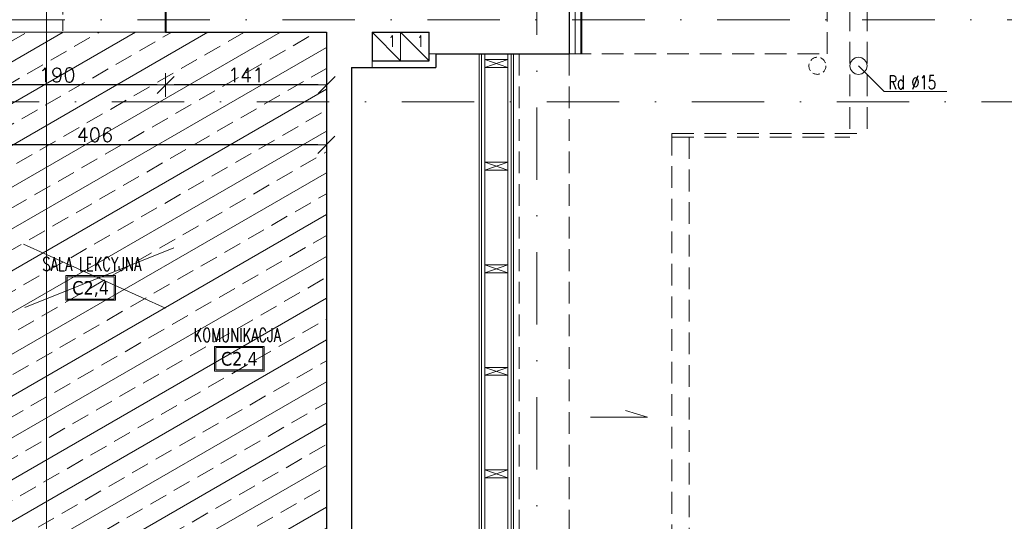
# Model space of a CAD drawing. Header units: millimetres. Extents: x 28291 to 177760, y -399809 to -170937.
# Tile 707 of 905: x 75182 to 76045, y -197869 to -197429. Entities that reach past the tile are written whole.
import ezdxf
from ezdxf.enums import TextEntityAlignment as Align

# ---------------------------------------------------------------- set-up
doc = ezdxf.new("R2010")
doc.units = ezdxf.units.MM
for name, pattern in [('CARKOVANA', [7.5, 5, -2.5]), ('DASHDOT', [25.4, 12.7, -6.35, 0, -6.35]), ('HIDDEN', [9.525, 6.35, -3.175]), ('HIDDEN2', [4.7625, 3.175, -1.5875])]:
    doc.linetypes.add(name, pattern=pattern)
doc.layers.get('0').update_dxf_attribs({"lineweight": 0})
for name, color, linetype, lineweight in [('!! 0_ Istn-sciany', 3, 'Continuous', 30), ('!! 0_ Istn-widok', 1, 'Continuous', 15), ('!! 0_ Opis', 8, 'Continuous', 13), ('!! 0_Istn-went', 5, 'Continuous', 13), ('!! 0_Opis_pom', 9, 'Continuous', 13), ('!! 0_Osie', 1, 'DASHDOT', 13), ('!! 1_ tynk zewn  - nowy', 21, 'Continuous', 20), ('!! 1_OPIS POM NOWE', 140, 'Continuous', 5), ('!! 1_PROJ Sciany', 2, 'Continuous', 40), ('!! 2_ remont Ocieplenie', 4, 'ZIGZAG', 5), ('!! 2_posadzki winyle 2', 43, 'Continuous', 9), ('!! wymiary osi', 250, 'Continuous', 9), ('0-osie-liniA', 14, 'DASHDOT', 5)]:
    doc.layers.add(name, color=color, linetype=linetype, lineweight=lineweight)
doc.layers.add('!! 0_ramki', color=66, linetype='Continuous', lineweight=9, plot=False)
doc.layers.add('!! 1_Wyburzenia', color=252, linetype='CARKOVANA', lineweight=13, true_color=0x696969)
doc.styles.add('ARCHETYP', font='romans.shx', dxfattribs={"height": 15})
doc.styles.add('ARIAL', font='tahoma.ttf')
doc.styles.add('TXT', font='simplex.shx')
doc.linetypes.add('ZIGZAG', pattern='A,0.00254,-5.08,[131,ltypeshp.shx,S=5.08,R=0,X=-5.08,Y=0],-10.16,[131,ltypeshp.shx,S=5.08,R=180,X=5.08,Y=0],-5.08', length=20.32254)
doc.dimstyles.new('DIM50', dxfattribs={"dimscale": 5, "dimtxt": 2.5, "dimasz": 1.5, "dimexe": 0, "dimexo": 0, "dimgap": 0.5, "dimtad": 1, "dimdec": 4, "dimrnd": 0.5, "dimdsep": 46, "dimtxsty": 'TXT', "dimblk1": 'TICK1', "dimblk2": 'TICK1', "dimsah": 1, "dimcen": 0, "dimse1": 1, "dimse2": 1, "dimclrd": 1, "dimclre": 7, "dimclrt": 9, "dimadec": 0, "dimazin": 0, "dimtfac": 1, "dimtdec": 4, "dimtmove": 2, "dimatfit": 3, "dimldrblk": 'TICK1', "dimfxl": 1, "dimtolj": 1, "dimarcsym": 0})

# ---------------------------------------------------------------- blocks, each defined once
blk = doc.blocks.new('BLOK OSI')
at = {"layer": '0-osie-liniA', "ltscale": 5}
for points in [[(53191.21142, -193626.89479), (53191.21142, -199860.81919)], [(51570.03302, -197490.0883), (53810.60983, -197490.0883)], [(48624.30568, -197562.0883), (53810.60983, -197562.0883)]]:
    blk.add_lwpolyline(points, dxfattribs=at)
blk = doc.blocks.new('TICK1')
at = {"color": 0}
for p, q in [((0, -1.4), (0, 1.4)), ((0, 0), (-1, 0))]:
    blk.add_line(p, q, dxfattribs=at)
at = {"color": 2}
blk.add_line((-1, -1), (1, 1), dxfattribs=at)
blk = doc.blocks.new('*D4187')
at = {"layer": '!! wymiary osi', "color": 1, "lineweight": -2, "transparency": 16777216}
blk.add_line((75443.13, -197485.89), (75316.92, -197485.89), dxfattribs=at)
at = {"layer": 'DEFPOINTS', "color": 0, "transparency": 16777216}
for p in [(75309.42, -197439.59), (75450.63, -197439.59), (75309.42, -197485.89)]:
    blk.add_point(p, dxfattribs=at)
at = {"layer": '!! wymiary osi', "color": 1, "lineweight": -2, "transparency": 16777216, "xscale": 7.5, "yscale": 7.5, "zscale": 7.5, "rotation": 180}
blk.add_blockref('TICK1', (75309.42, -197485.89), dxfattribs=at)
at = {"layer": '!! wymiary osi', "color": 1, "lineweight": -2, "transparency": 16777216, "xscale": 7.5, "yscale": 7.5, "zscale": 7.5}
blk.add_blockref('TICK1', (75450.63, -197485.89), dxfattribs=at)
at = {"layer": '!! wymiary osi', "color": 9, "transparency": 16777216, "insert": (75380.02, -197477.14), "char_height": 12.5, "attachment_point": 5, "style": 'TXT'}
blk.add_mtext('\\A1;141', dxfattribs=at)
blk = doc.blocks.new('*D4188')
at = {"layer": '!! wymiary osi', "color": 1, "lineweight": -2, "transparency": 16777216}
blk.add_line((75301.92, -197485.89), (75126.92, -197485.89), dxfattribs=at)
at = {"layer": 'DEFPOINTS', "color": 0, "transparency": 16777216}
for p in [(75119.42, -197439.59), (75309.42, -197439.59), (75119.42, -197485.89)]:
    blk.add_point(p, dxfattribs=at)
at = {"layer": '!! wymiary osi', "color": 1, "lineweight": -2, "transparency": 16777216, "xscale": 7.5, "yscale": 7.5, "zscale": 7.5, "rotation": 180}
blk.add_blockref('TICK1', (75119.42, -197485.89), dxfattribs=at)
at = {"layer": '!! wymiary osi', "color": 1, "lineweight": -2, "transparency": 16777216, "xscale": 7.5, "yscale": 7.5, "zscale": 7.5}
blk.add_blockref('TICK1', (75309.42, -197485.89), dxfattribs=at)
at = {"layer": '!! wymiary osi', "color": 9, "transparency": 16777216, "insert": (75214.42, -197477.14), "char_height": 12.5, "attachment_point": 5, "style": 'TXT'}
blk.add_mtext('\\A1;190', dxfattribs=at)
blk = doc.blocks.new('*D4190')
at = {"layer": '!! wymiary osi', "color": 1, "lineweight": -2, "transparency": 16777216}
blk.add_line((75442.92, -197538.41), (75051.92, -197538.41), dxfattribs=at)
at = {"layer": 'DEFPOINTS', "color": 0, "transparency": 16777216}
for p in [(75044.42, -197439.59), (75450.42, -197439.59), (75044.42, -197538.41)]:
    blk.add_point(p, dxfattribs=at)
at = {"layer": '!! wymiary osi', "color": 1, "lineweight": -2, "transparency": 16777216, "xscale": 7.5, "yscale": 7.5, "zscale": 7.5, "rotation": 180}
blk.add_blockref('TICK1', (75044.42, -197538.41), dxfattribs=at)
at = {"layer": '!! wymiary osi', "color": 1, "lineweight": -2, "transparency": 16777216, "xscale": 7.5, "yscale": 7.5, "zscale": 7.5}
blk.add_blockref('TICK1', (75450.42, -197538.41), dxfattribs=at)
at = {"layer": '!! wymiary osi', "color": 9, "transparency": 16777216, "insert": (75247.42, -197529.66), "char_height": 12.5, "attachment_point": 5, "style": 'TXT'}
blk.add_mtext('\\A1;406', dxfattribs=at)

msp = doc.modelspace()

# ---------------------------------------------------------------- hatches: boundary and pattern name
at = {"layer": '!! 2_posadzki winyle 2'}
h = msp.add_hatch(dxfattribs=at)
h.set_pattern_fill('BRASS', color=256, scale=5, angle=30, style=0)
h.paths.add_polyline_path([(75044.98135, -197445.58834), (74901.42327, -197439.5883), (74901.42327, -197470.5883), (75013.42327, -197470.5883), (75013.42327, -197439.5883), (75450.42327, -197439.5883), (75450.42327, -198014.5883), (75044.98135, -198020.58834)])

# ---------------------------------------------------------------- linework, layer by layer
at = {"layer": '!! 0_ Istn-sciany'}
msp.add_line((75472.42327, -197470.5883), (75472.42327, -198014.5883), dxfattribs=at)
for points in [[(75663.42327, -197389.5883), (75663.42327, -197458.5883)], [(75309.42328, -197439.5883), (75450.42327, -197439.5883)], [(75450.42327, -197439.5883), (75450.42327, -198046.5883)], [(75490.42327, -197439.5883), (75490.42327, -197464.5883)], [(75490.42327, -197439.5883), (75540.42327, -197439.5883)], [(75540.42327, -197464.5883), (75540.42327, -197439.5883)], [(75546.42327, -197458.5883), (75663.42327, -197458.5883)], [(75546.42327, -197458.5883), (75546.42327, -197470.5883)], [(75490.42327, -197464.5883), (75540.42327, -197464.5883)], [(75472.42327, -197470.5883), (75546.42327, -197470.5883)]]:
    msp.add_lwpolyline(points, dxfattribs=at)
at = {"layer": '!! 0_ Istn-widok', "linetype": 'HIDDEN', "ltscale": 3}
for points in [[(75889.42327, -196839.5883), (75889.42327, -197458.5883)], [(75909.42327, -196876.5883), (75909.42327, -197531.5883)], [(75924.42327, -196876.5883), (75924.42327, -197528.5883)], [(75619.42327, -197458.5883), (75619.42327, -198014.5883)], [(75663.42327, -197458.5883), (75663.42327, -198058.5883)], [(75663.42327, -197458.5883), (75889.42327, -197458.5883)], [(75753.42327, -197528.5883), (75753.42327, -198030.5883)], [(75753.42327, -197528.5883), (75924.42327, -197528.5883)], [(75753.42327, -197531.5883), (75909.42327, -197531.5883)], [(75768.42327, -197531.5883), (75768.42327, -198030.5883)]]:
    msp.add_lwpolyline(points, dxfattribs=at)
at = {"layer": '!! 0_ Istn-widok'}
for points in [[(75546.42327, -197458.5883), (75540.42327, -197458.5883)], [(75584.42327, -197458.5883), (75584.42327, -198014.5883)], [(75586.42327, -197458.5883), (75586.42327, -198014.5883)], [(75589.42327, -197458.5883), (75589.42327, -198014.5883)], [(75609.42327, -197458.5883), (75609.42327, -198035.5883)], [(75612.42327, -197458.5883), (75612.42327, -198028.5883)], [(75614.42327, -197458.5883), (75614.42327, -198028.5883)], [(75490.42327, -197464.5883), (75490.42327, -197470.5883)], [(75609.42327, -197463.5883), (75589.42327, -197470.5883)], [(75609.42327, -197470.5883), (75589.42327, -197463.5883)], [(75609.42327, -197553.5883), (75589.42327, -197560.5883)], [(75609.42327, -197560.5883), (75589.42327, -197553.5883)], [(75609.42327, -197643.5883), (75589.42327, -197650.5883)], [(75609.42327, -197650.5883), (75589.42327, -197643.5883)], [(75609.42327, -197733.5883), (75589.42327, -197740.5883)], [(75609.42327, -197740.5883), (75589.42327, -197733.5883)], [(75609.42327, -197823.5883), (75589.42327, -197830.5883)], [(75609.42327, -197830.5883), (75589.42327, -197823.5883)]]:
    msp.add_lwpolyline(points, dxfattribs=at)
for points in [[(75589.42327, -197463.5883), (75589.42327, -197470.5883), (75609.42327, -197470.5883), (75609.42327, -197463.5883)], [(75589.42327, -197553.5883), (75589.42327, -197560.5883), (75609.42327, -197560.5883), (75609.42327, -197553.5883)], [(75589.42327, -197643.5883), (75589.42327, -197650.5883), (75609.42327, -197650.5883), (75609.42327, -197643.5883)], [(75589.42327, -197733.5883), (75589.42327, -197740.5883), (75609.42327, -197740.5883), (75609.42327, -197733.5883)], [(75589.42327, -197823.5883), (75589.42327, -197830.5883), (75609.42327, -197830.5883), (75609.42327, -197823.5883)]]:
    msp.add_lwpolyline(points, close=True, dxfattribs=at)
at = {"layer": '!! 0_ Istn-widok', "linetype": 'HIDDEN'}
msp.add_circle((75880.9367, -197469.0883), 7.5, dxfattribs=at)
at = {"layer": '!! 0_ Istn-widok'}
msp.add_circle((75916.92327, -197469.0883), 7.5, dxfattribs=at)
at = {"layer": '!! 0_ Opis'}
for points in [[(75939.56047, -197491.7255), (75916.92327, -197469.0883)], [(75939.56047, -197491.7255), (75994.44581, -197491.7255)], [(75682.0615, -197777.17556), (75732.0615, -197777.17556)], [(75732.0615, -197777.17556), (75712.54887, -197771.34655)]]:
    msp.add_lwpolyline(points, dxfattribs=at)
at = {"layer": '!! 0_Istn-went'}
for points in [[(75490.42327, -197464.5883), (75515.42327, -197464.5883), (75515.42327, -197439.5883), (75490.42327, -197439.5883)], [(75515.42327, -197464.5883), (75540.42327, -197464.5883), (75540.42327, -197439.5883), (75515.42327, -197439.5883)]]:
    msp.add_lwpolyline(points, close=True, dxfattribs=at)
for points in [[(75490.42327, -197439.5883), (75515.42327, -197464.5883)], [(75515.42327, -197439.5883), (75540.42327, -197464.5883)]]:
    msp.add_lwpolyline(points, dxfattribs=at)
at = {"layer": '!! 0_Opis_pom', "ltscale": 0.7}
for points in [[(75221.94451, -197674.77), (75265.46451, -197674.77), (75265.46451, -197653.01), (75221.94451, -197653.01)], [(75223.03251, -197673.682), (75264.37651, -197673.682), (75264.37651, -197654.098), (75223.03251, -197654.098)]]:
    msp.add_lwpolyline(points, close=True, dxfattribs=at)
at = {"layer": '!! 0_ramki'}
msp.add_lwpolyline([(71005.14101, -197114.84055), (75205.14101, -197114.84055), (75205.14101, -200084.84055), (71005.14101, -200084.84055)], close=True, dxfattribs=at)
at = {"layer": '!! 1_ tynk zewn  - nowy'}
for points in [[(75673.42327, -197389.5883), (75673.42327, -197458.5883)], [(75674.42327, -197389.5883), (75674.42327, -197458.5883)]]:
    msp.add_lwpolyline(points, dxfattribs=at)
at = {"layer": '!! 1_OPIS POM NOWE'}
for points in [[(75050.92558, -198014.5883), (75450.42327, -198014.5883), (75450.42327, -197439.5883), (75050.92558, -197439.5883)], [(75352.31862, -197736.99453), (75395.83862, -197736.99453), (75395.83862, -197715.23453), (75352.31862, -197715.23453)], [(75353.40662, -197735.90653), (75394.75062, -197735.90653), (75394.75062, -197716.32253), (75353.40662, -197716.32253)]]:
    msp.add_lwpolyline(points, close=True, dxfattribs=at)
for points in [[(75184.77285, -197625.4011), (75309.26598, -197681.53727)], [(75186.03011, -197681.11835), (75316.8107, -197628.75251)]]:
    msp.add_lwpolyline(points, dxfattribs=at)
at = {"layer": '!! 1_PROJ Sciany'}
msp.add_lwpolyline([(75309.42328, -197414.5883), (75309.42328, -197439.5883)], dxfattribs=at)
at = {"layer": '!! 1_Wyburzenia', "linetype": 'HIDDEN2', "ltscale": 3}
for points in [[(75219.42327, -197414.5883), (75219.42327, -197439.5883)], [(75219.42327, -197439.5883), (75309.42328, -197439.5883)]]:
    msp.add_lwpolyline(points, dxfattribs=at)
at = {"layer": '!! 2_ remont Ocieplenie', "linetype": 'ZIGZAG', "ltscale": 0.75}
msp.add_lwpolyline([(75668.42327, -197389.5883), (75668.42327, -197458.5883)], dxfattribs=at)

# ---------------------------------------------------------------- block references
at = {"layer": '!! 0_Osie'}
msp.add_blockref('BLOK OSI', (22443.71185, 61.46017), dxfattribs=at)

# ---------------------------------------------------------------- texts
at = {"layer": '!! 0_ Opis', "style": 'ARCHETYP', "width": 0.7}
msp.add_text('Rd %%C15', height=12, rotation=0.00000004, dxfattribs=at).set_placement((75943.1322, -197489.55211))
at = {"layer": '!! 0_Istn-went', "style": 'ARCHETYP', "width": 0.8}
for p in [(75504.58471, -197452.41077), (75529.58471, -197452.41077)]:
    msp.add_text('1', height=10, rotation=0.00000004, dxfattribs=at).set_placement(p)
at = {"layer": '!! 0_Opis_pom', "ltscale": 0.7, "style": 'TXT', "width": 0.7}
msp.add_text('SALA LEKCYJNA', height=12, dxfattribs=at).set_placement((75244.81965, -197648.96369), align=Align.CENTER)
at = {"layer": '!! 0_Opis_pom', "ltscale": 0.7, "style": 'ARIAL'}
msp.add_attdef('C2,4', text='', height=11.968, dxfattribs=at).set_placement((75243.70451, -197663.89), align=Align.MIDDLE_CENTER)
at = {"layer": '!! 1_OPIS POM NOWE', "style": 'TXT', "width": 0.7}
msp.add_text('KOMUNIKACJA ', height=12, dxfattribs=at).set_placement((75375.19375, -197711.18822), align=Align.CENTER)
at = {"layer": '!! 1_OPIS POM NOWE', "style": 'ARIAL'}
msp.add_attdef('C2.4', text='', height=11.968, dxfattribs=at).set_placement((75374.07862, -197726.11453), align=Align.MIDDLE_CENTER)

# ---------------------------------------------------------------- dimensions: what is measured, and where the dimension line sits
at = {"layer": '!! wymiary osi'}
for base, p1, p2, picture, middle in [((75044.42327, -197538.41266), (75450.42327, -197439.5883), (75044.42327, -197439.5883), '*D4190', (75247.42327, -197529.66266)), ((75119.42327, -197485.89334), (75309.42328, -197439.5883), (75119.42327, -197439.5883), '*D4188', (75214.42328, -197477.14334)), ((75309.42328, -197485.89334), (75450.62654, -197439.5883), (75309.42328, -197439.5883), '*D4187', (75380.02491, -197477.14334))]:
    dim = msp.add_linear_dim(base=base, p1=p1, p2=p2, dimstyle='DIM50', dxfattribs=at)
    dim.commit()
    dim.dimension.update_dxf_attribs({"geometry": picture, "text_midpoint": middle})

doc.saveas('drawing.dxf')
